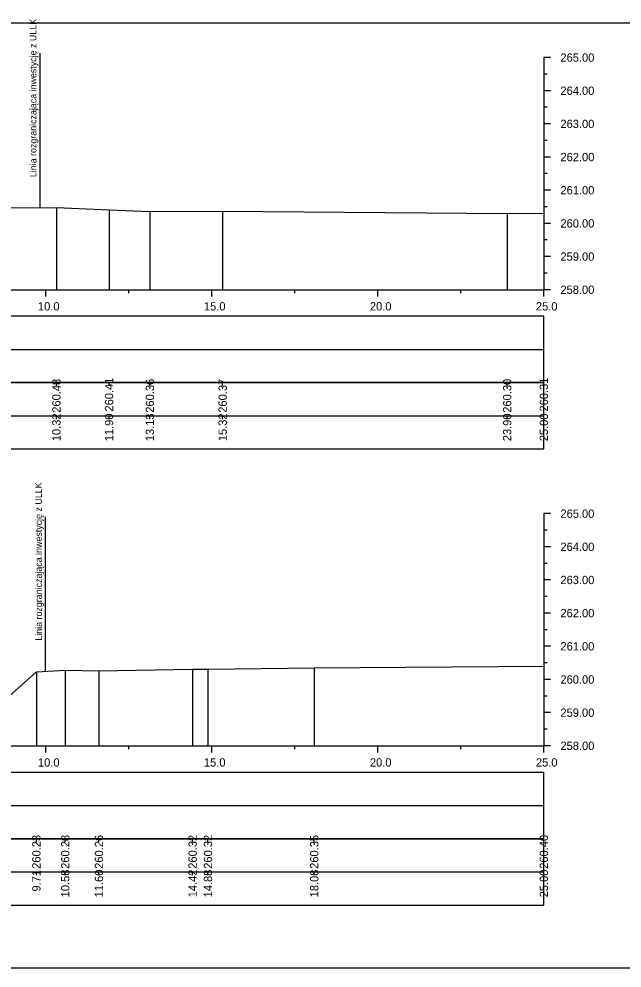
# Model space of a CAD drawing. Extents: x 6516023 to 6560129, y 5513077 to 5529206.
# Drawn here: x 6516960.6 to 6516978.76, y 5513396.29 to 5513424.9 of the extents above; entities that cross this region are included whole.
import ezdxf

# ---------------------------------------------------------------- set-up
doc = ezdxf.new("R2010")
doc.units = 0
for name, color, linetype in [('TOR_PRZEK_P-tabelka istniejace', 7, 'Continuous'), ('TOR_PRZEK_P-tabelka projektowane', 7, 'Continuous'), ('TOR_PRZEK_P-teren istniejacy', 7, 'Continuous'), ('TOR_PRZEK_P-uklad odniesienia', 7, 'Continuous'), ('TOR_PS_T-granica PKP-projektowana', 7, 'Continuous'), ('TOR_RAMKI-ramka+tabelka 1', 7, 'Continuous')]:
    doc.layers.add(name, color=color, linetype=linetype)

msp = doc.modelspace()

# ---------------------------------------------------------------- linework, layer by layer
at = {"layer": 'TOR_PRZEK_P-tabelka istniejace'}
for p, q in [((6516961.727, 5513413.839), (6516961.727, 5513413.939)), ((6516963.313, 5513413.839), (6516963.313, 5513413.939)), ((6516964.543, 5513413.839), (6516964.543, 5513413.939)), ((6516966.735, 5513413.839), (6516966.735, 5513413.939)), ((6516975.306, 5513413.839), (6516975.306, 5513413.939)), ((6516976.41, 5513413.839), (6516976.41, 5513413.939)), ((6516922.61, 5513412.939), (6516976.41, 5513412.939)), ((6516961.727, 5513412.839), (6516961.727, 5513412.939)), ((6516963.313, 5513412.839), (6516963.313, 5513412.939)), ((6516964.543, 5513412.839), (6516964.543, 5513412.939)), ((6516966.735, 5513412.839), (6516966.735, 5513412.939)), ((6516975.306, 5513412.839), (6516975.306, 5513412.939)), ((6516976.41, 5513412.839), (6516976.41, 5513412.939)), ((6516961.124, 5513400.088), (6516961.124, 5513400.188)), ((6516961.993, 5513400.088), (6516961.993, 5513400.188)), ((6516963.008, 5513400.088), (6516963.008, 5513400.188)), ((6516965.83, 5513400.088), (6516965.83, 5513400.188)), ((6516966.293, 5513400.088), (6516966.293, 5513400.188)), ((6516969.494, 5513400.088), (6516969.494, 5513400.188)), ((6516976.41, 5513400.088), (6516976.41, 5513400.188)), ((6516922.61, 5513399.188), (6516976.41, 5513399.188)), ((6516961.124, 5513399.088), (6516961.124, 5513399.188)), ((6516961.993, 5513399.088), (6516961.993, 5513399.188)), ((6516963.008, 5513399.088), (6516963.008, 5513399.188)), ((6516965.83, 5513399.088), (6516965.83, 5513399.188)), ((6516966.293, 5513399.088), (6516966.293, 5513399.188)), ((6516969.494, 5513399.088), (6516969.494, 5513399.188)), ((6516976.41, 5513399.088), (6516976.41, 5513399.188))]:
    msp.add_line(p, q, dxfattribs=at)
for points in [[(6516961.727, 5513419.215), (6516961.727, 5513416.939), (6516961.727, 5513416.809), (6516961.727, 5513416.739)], [(6516963.313, 5513419.144), (6516963.313, 5513416.939), (6516963.313, 5513416.809), (6516963.313, 5513416.739)], [(6516964.543, 5513419.101), (6516964.543, 5513416.939), (6516964.543, 5513416.809), (6516964.543, 5513416.739)], [(6516966.735, 5513419.112), (6516966.735, 5513416.939), (6516966.735, 5513416.809), (6516966.735, 5513416.739)], [(6516976.41, 5513419.051), (6516976.41, 5513416.939), (6516976.41, 5513416.809), (6516976.41, 5513416.739)], [(6516975.306, 5513419.034), (6516975.306, 5513416.939), (6516975.306, 5513416.809), (6516975.306, 5513416.739)], [(6516969.494, 5513405.34), (6516969.494, 5513403.188), (6516969.494, 5513403.058), (6516969.494, 5513402.988)], [(6516976.41, 5513405.388), (6516976.41, 5513403.188), (6516976.41, 5513403.058), (6516976.41, 5513402.988)], [(6516961.124, 5513405.222), (6516961.124, 5513403.188), (6516961.124, 5513403.058), (6516961.124, 5513402.988)], [(6516961.993, 5513405.266), (6516961.993, 5513403.188), (6516961.993, 5513403.058), (6516961.993, 5513402.988)], [(6516963.008, 5513405.252), (6516963.008, 5513403.188), (6516963.008, 5513403.058), (6516963.008, 5513402.988)], [(6516965.83, 5513405.304), (6516965.83, 5513403.188), (6516965.83, 5513403.058), (6516965.83, 5513402.988)], [(6516966.293, 5513405.304), (6516966.293, 5513403.188), (6516966.293, 5513403.058), (6516966.293, 5513402.988)]]:
    msp.add_lwpolyline(points, dxfattribs=at)
for points in [[(6516922.61, 5513413.939), (6516922.61, 5513411.939), (6516976.41, 5513411.939), (6516976.41, 5513413.939)], [(6516922.61, 5513400.188), (6516922.61, 5513398.188), (6516976.41, 5513398.188), (6516976.41, 5513400.188)]]:
    msp.add_lwpolyline(points, close=True, dxfattribs=at)
at = {"layer": 'TOR_PRZEK_P-tabelka projektowane'}
for p, q in [((6516922.61, 5513414.939), (6516976.41, 5513414.939)), ((6516922.61, 5513401.188), (6516976.41, 5513401.188))]:
    msp.add_line(p, q, dxfattribs=at)
for points in [[(6516922.61, 5513415.939), (6516922.61, 5513413.939), (6516976.41, 5513413.939), (6516976.41, 5513415.939)], [(6516922.61, 5513402.188), (6516922.61, 5513400.188), (6516976.41, 5513400.188), (6516976.41, 5513402.188)]]:
    msp.add_lwpolyline(points, close=True, dxfattribs=at)
at = {"layer": 'TOR_PRZEK_P-teren istniejacy'}
for points in [[(6516960.158, 5513419.205), (6516961.727, 5513419.215), (6516963.313, 5513419.144), (6516964.543, 5513419.101), (6516966.735, 5513419.112), (6516975.306, 5513419.034), (6516976.41, 5513419.051)], [(6516942.499, 5513405.091), (6516943.911, 5513405.81), (6516945.108, 5513406.216), (6516948.601, 5513407.591), (6516948.89, 5513407.608), (6516949.071, 5513407.686), (6516949.244, 5513407.698), (6516949.722, 5513407.837), (6516951.404, 5513407.794), (6516952.369, 5513407.722), (6516952.654, 5513407.647), (6516953.239, 5513407.508), (6516953.634, 5513407.345), (6516953.851, 5513407.286), (6516957.675, 5513405.317), (6516959.901, 5513404.393), (6516960.217, 5513404.41), (6516961.124, 5513405.222), (6516961.993, 5513405.266), (6516963.008, 5513405.252), (6516965.83, 5513405.304), (6516966.293, 5513405.304), (6516969.494, 5513405.34), (6516976.41, 5513405.388)]]:
    msp.add_lwpolyline(points, dxfattribs=at)
at = {"layer": 'TOR_PRZEK_P-uklad odniesienia'}
for p, q in [((6516976.41, 5513423.739), (6516976.41, 5513416.739)), ((6516976.61, 5513423.739), (6516976.41, 5513423.739)), ((6516976.51, 5513423.239), (6516976.41, 5513423.239)), ((6516976.61, 5513422.739), (6516976.41, 5513422.739)), ((6516976.51, 5513422.239), (6516976.41, 5513422.239)), ((6516976.61, 5513421.739), (6516976.41, 5513421.739)), ((6516976.51, 5513421.239), (6516976.41, 5513421.239)), ((6516976.61, 5513420.739), (6516976.41, 5513420.739)), ((6516976.51, 5513420.239), (6516976.41, 5513420.239)), ((6516976.61, 5513419.739), (6516976.41, 5513419.739)), ((6516976.51, 5513419.239), (6516976.41, 5513419.239)), ((6516976.61, 5513418.739), (6516976.41, 5513418.739)), ((6516976.51, 5513418.239), (6516976.41, 5513418.239)), ((6516976.61, 5513417.739), (6516976.41, 5513417.739)), ((6516976.51, 5513417.239), (6516976.41, 5513417.239)), ((6516926.41, 5513416.739), (6516976.41, 5513416.739)), ((6516961.41, 5513416.539), (6516961.41, 5513416.739)), ((6516963.91, 5513416.639), (6516963.91, 5513416.739)), ((6516966.41, 5513416.539), (6516966.41, 5513416.739)), ((6516968.91, 5513416.639), (6516968.91, 5513416.739)), ((6516971.41, 5513416.539), (6516971.41, 5513416.739)), ((6516973.91, 5513416.639), (6516973.91, 5513416.739)), ((6516976.41, 5513416.539), (6516976.41, 5513416.739)), ((6516976.61, 5513416.739), (6516976.41, 5513416.739)), ((6516976.41, 5513409.988), (6516976.41, 5513402.988)), ((6516976.61, 5513409.988), (6516976.41, 5513409.988)), ((6516976.51, 5513409.488), (6516976.41, 5513409.488)), ((6516976.61, 5513408.988), (6516976.41, 5513408.988)), ((6516976.51, 5513408.488), (6516976.41, 5513408.488)), ((6516976.61, 5513407.988), (6516976.41, 5513407.988)), ((6516976.51, 5513407.488), (6516976.41, 5513407.488)), ((6516976.61, 5513406.988), (6516976.41, 5513406.988)), ((6516976.51, 5513406.488), (6516976.41, 5513406.488)), ((6516976.61, 5513405.988), (6516976.41, 5513405.988)), ((6516976.51, 5513405.488), (6516976.41, 5513405.488)), ((6516976.61, 5513404.988), (6516976.41, 5513404.988)), ((6516976.51, 5513404.488), (6516976.41, 5513404.488)), ((6516976.61, 5513403.988), (6516976.41, 5513403.988)), ((6516976.51, 5513403.488), (6516976.41, 5513403.488)), ((6516926.41, 5513402.988), (6516976.41, 5513402.988)), ((6516961.41, 5513402.788), (6516961.41, 5513402.988)), ((6516963.91, 5513402.888), (6516963.91, 5513402.988)), ((6516966.41, 5513402.788), (6516966.41, 5513402.988)), ((6516968.91, 5513402.888), (6516968.91, 5513402.988)), ((6516971.41, 5513402.788), (6516971.41, 5513402.988)), ((6516973.91, 5513402.888), (6516973.91, 5513402.988)), ((6516976.41, 5513402.788), (6516976.41, 5513402.988)), ((6516976.61, 5513402.988), (6516976.41, 5513402.988))]:
    msp.add_line(p, q, dxfattribs=at)
at = {"layer": 'TOR_PS_T-granica PKP-projektowana'}
for p, q in [((6516961.237, 5513419.212), (6516961.237, 5513423.869)), ((6516961.402, 5513405.236), (6516961.402, 5513409.894))]:
    msp.add_line(p, q, dxfattribs=at)
at = {"layer": 'TOR_RAMKI-ramka+tabelka 1'}
msp.add_lwpolyline([(6516805.96, 5513424.789), (6517053.46, 5513424.789), (6517053.46, 5513396.289), (6516805.96, 5513396.289)], close=True, dxfattribs=at)

# ---------------------------------------------------------------- texts
at = {"layer": 'TOR_PRZEK_P-tabelka istniejace'}
for s, p in [('260.48', (6516961.852, 5513413.031)), ('260.41', (6516963.438, 5513413.066)), ('260.36', (6516964.668, 5513413.031)), ('260.37', (6516966.86, 5513413.031)), ('260.30', (6516975.431, 5513413.031)), ('260.31', (6516976.535, 5513413.066)), ('10.32', (6516961.852, 5513412.173)), ('11.90', (6516963.438, 5513412.171)), ('13.13', (6516964.668, 5513412.171)), ('15.32', (6516966.86, 5513412.173)), ('23.90', (6516975.431, 5513412.171)), ('25.00', (6516976.535, 5513412.171)), ('260.23', (6516961.249, 5513399.28)), ('260.28', (6516962.118, 5513399.28)), ('260.26', (6516963.133, 5513399.28)), ('260.32', (6516965.955, 5513399.282)), ('260.32', (6516966.418, 5513399.282)), ('260.35', (6516969.619, 5513399.279)), ('260.40', (6516976.535, 5513399.281)), ('9.71', (6516961.249, 5513398.595)), ('10.58', (6516962.118, 5513398.42)), ('11.60', (6516963.133, 5513398.42)), ('14.42', (6516965.955, 5513398.422)), ('14.88', (6516966.418, 5513398.42)), ('18.08', (6516969.619, 5513398.42)), ('25.00', (6516976.535, 5513398.42))]:
    msp.add_text(s, height=0.25, rotation=90, dxfattribs=at).set_placement(p)
at = {"layer": 'TOR_PRZEK_P-uklad odniesienia'}
for s, p in [('265.00', (6516976.91, 5513423.614)), ('264.00', (6516976.91, 5513422.614)), ('263.00', (6516976.91, 5513421.614)), ('262.00', (6516976.91, 5513420.614)), ('261.00', (6516976.91, 5513419.614)), ('260.00', (6516976.91, 5513418.614)), ('259.00', (6516976.91, 5513417.614)), ('258.00', (6516976.91, 5513416.614)), ('10.0', (6516961.171, 5513416.114)), ('15.0', (6516966.171, 5513416.114)), ('20.0', (6516971.171, 5513416.114)), ('25.0', (6516976.171, 5513416.114)), ('265.00', (6516976.91, 5513409.863)), ('264.00', (6516976.91, 5513408.863)), ('263.00', (6516976.91, 5513407.863)), ('262.00', (6516976.91, 5513406.863)), ('261.00', (6516976.91, 5513405.863)), ('260.00', (6516976.91, 5513404.863)), ('259.00', (6516976.91, 5513403.863)), ('258.00', (6516976.91, 5513402.863)), ('10.0', (6516961.171, 5513402.363)), ('15.0', (6516966.171, 5513402.363)), ('20.0', (6516971.171, 5513402.363)), ('25.0', (6516976.171, 5513402.363))]:
    msp.add_text(s, height=0.25, dxfattribs=at).set_placement(p)
at = {"layer": 'TOR_PS_T-granica PKP-projektowana'}
for p in [(6516961.127, 5513420.133), (6516961.292, 5513406.158)]:
    msp.add_text('Linia rozgraniczająca inwestycję z ULLK', height=0.2, rotation=90.0511, dxfattribs=at).set_placement(p)

doc.saveas('drawing.dxf')
